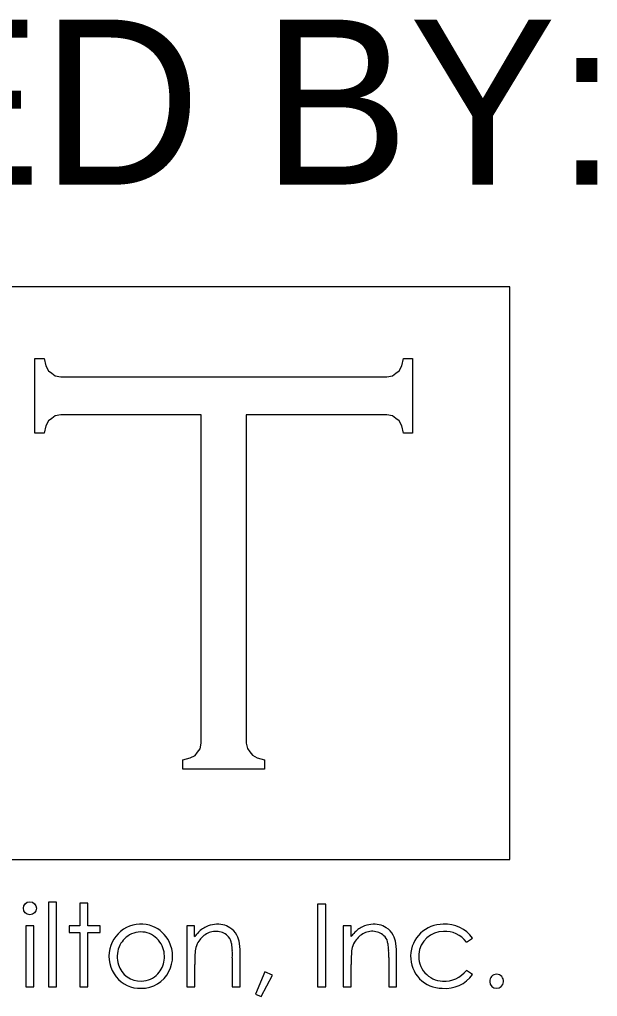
# Model space of a CAD drawing. Extents: x -7.1 to 34, y 0 to 22.
# Drawn here: x 5.027 to 5.517, y 1.056 to 1.884 of the extents above; entities that cross this region are included whole.
import ezdxf

# ---------------------------------------------------------------- set-up
doc = ezdxf.new("R2010")
doc.units = 0
for name, color, linetype in [('Default', 7, 'Continuous'), ('SH_Data', 7, 'Continuous'), ('SH_Text', 7, 'Continuous')]:
    doc.layers.add(name, color=color, linetype=linetype)

# ---------------------------------------------------------------- blocks, each defined once
blk = doc.blocks.new('A$C485D5FB4')
at = {"layer": 'Default'}
for p, q in [((0.5770511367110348, 0.31799738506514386), (0.43457550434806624, 0.31799738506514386)), ((0.5770511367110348, 0.17550071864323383), (0.5770511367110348, 0.31799738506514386)), ((0.45880363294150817, 0.2815794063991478), (0.45880363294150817, 0.30012905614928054)), ((0.45880363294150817, 0.30012905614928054), (0.46109060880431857, 0.30012905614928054)), ((0.46109060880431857, 0.30012905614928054), (0.4615189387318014, 0.29829909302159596)), ((0.5501048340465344, 0.2982967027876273), (0.5505360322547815, 0.3001271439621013)), ((0.5505360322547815, 0.3001271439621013), (0.552823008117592, 0.3001271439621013)), ((0.552823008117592, 0.3001271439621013), (0.552823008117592, 0.28157749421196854)), ((0.4615189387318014, 0.29829909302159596), (0.4621461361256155, 0.2970795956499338)), ((0.4621461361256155, 0.2970795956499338), (0.46298080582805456, 0.2964681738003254)), ((0.5486429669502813, 0.2964662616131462), (0.5494747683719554, 0.2970776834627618)), ((0.5494747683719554, 0.2970776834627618), (0.5501048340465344, 0.2982967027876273)), ((0.46298080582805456, 0.2964681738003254), (0.4638145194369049, 0.2958557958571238)), ((0.4638145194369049, 0.2958557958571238), (0.4652295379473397, 0.2955546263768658)), ((0.4652295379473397, 0.2955546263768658), (0.46722872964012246, 0.2955546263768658)), ((0.46722872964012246, 0.2955546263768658), (0.5443969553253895, 0.2955536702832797)), ((0.5443969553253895, 0.2955536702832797), (0.5463932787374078, 0.2955536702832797)), ((0.5463932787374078, 0.2955536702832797), (0.5478073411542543, 0.29585483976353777)), ((0.5478073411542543, 0.29585483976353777), (0.5486429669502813, 0.2964662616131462)), ((0.4621461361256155, 0.2846403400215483), (0.4615189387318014, 0.2834174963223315)), ((0.46298080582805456, 0.28524363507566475), (0.4621461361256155, 0.2846403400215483)), ((0.4638145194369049, 0.285846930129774), (0.46298080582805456, 0.28524363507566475)), ((0.4652333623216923, 0.28615192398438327), (0.4638145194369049, 0.285846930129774)), ((0.46723159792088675, 0.28615192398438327), (0.4652333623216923, 0.28615192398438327)), ((0.5002244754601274, 0.28615192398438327), (0.46723159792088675, 0.28615192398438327)), ((0.5002225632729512, 0.20640463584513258), (0.5002244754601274, 0.28615192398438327)), ((0.5114031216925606, 0.28615192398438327), (0.511401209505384, 0.20640463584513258)), ((0.5443931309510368, 0.2861509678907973), (0.5114031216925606, 0.28615192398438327)), ((0.5463932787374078, 0.2861509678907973), (0.5443931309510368, 0.2861509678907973)), ((0.5478073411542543, 0.285845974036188), (0.5463932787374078, 0.2861509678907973)), ((0.5486429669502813, 0.28524172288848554), (0.5478073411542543, 0.285845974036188)), ((0.5494747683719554, 0.28463842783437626), (0.5486429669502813, 0.28524172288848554)), ((0.5501048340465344, 0.28341606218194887), (0.5494747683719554, 0.28463842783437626)), ((0.4615189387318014, 0.2834174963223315), (0.46109060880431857, 0.2815794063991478)), ((0.5505360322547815, 0.28157749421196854), (0.5501048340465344, 0.28341606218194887)), ((0.46109060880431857, 0.2815794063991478), (0.45880363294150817, 0.2815794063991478)), ((0.552823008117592, 0.28157749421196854), (0.5505360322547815, 0.28157749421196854)), ((0.4999108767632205, 0.20300094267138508), (0.5002225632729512, 0.20440257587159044)), ((0.5002225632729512, 0.20440257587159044), (0.5002225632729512, 0.20640463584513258)), ((0.511401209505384, 0.20640463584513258), (0.511401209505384, 0.20445133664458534)), ((0.511401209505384, 0.20445133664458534), (0.5117109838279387, 0.20306117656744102)), ((0.4986736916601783, 0.20138132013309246), (0.49929132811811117, 0.20219113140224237)), ((0.49929132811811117, 0.20219113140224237), (0.4999108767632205, 0.20300094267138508)), ((0.5117109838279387, 0.20306117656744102), (0.5123305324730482, 0.20222746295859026)), ((0.5123305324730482, 0.20222746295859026), (0.5129491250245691, 0.2013937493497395)), ((0.4956466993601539, 0.20026651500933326), (0.49745849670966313, 0.20074360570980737)), ((0.4956466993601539, 0.19797762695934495), (0.4956466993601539, 0.20026651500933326)), ((0.49745849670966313, 0.20074360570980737), (0.4986736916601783, 0.20138132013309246)), ((0.5129491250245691, 0.2013937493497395), (0.5141633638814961, 0.20074360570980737)), ((0.5141633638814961, 0.20074360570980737), (0.5159761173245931, 0.20026651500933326)), ((0.5159761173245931, 0.20026651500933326), (0.5159761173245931, 0.19797762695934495)), ((0.5159761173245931, 0.19797762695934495), (0.4956466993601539, 0.19797762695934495)), ((0.43457550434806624, 0.17550071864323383), (0.5770511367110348, 0.17550071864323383)), ((0.46415512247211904, 0.16487869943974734), (0.462177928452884, 0.16487869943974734)), ((0.462177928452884, 0.16487869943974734), (0.462177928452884, 0.1437886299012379)), ((0.46415512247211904, 0.1437886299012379), (0.46415512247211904, 0.16487869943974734)), ((0.47195797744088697, 0.16464331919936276), (0.4699807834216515, 0.16464331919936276)), ((0.4699807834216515, 0.16464331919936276), (0.4699807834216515, 0.15899419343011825)), ((0.47195797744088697, 0.15899419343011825), (0.47195797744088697, 0.16464331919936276)), ((0.5312178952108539, 0.16436086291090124), (0.5291465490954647, 0.16436086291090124)), ((0.5291465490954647, 0.16436086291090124), (0.5291465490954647, 0.1437886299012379)), ((0.5312178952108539, 0.1437886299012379), (0.5312178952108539, 0.16436086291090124)), ((0.456543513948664, 0.15899419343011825), (0.456543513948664, 0.1437886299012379)), ((0.45852070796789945, 0.15899419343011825), (0.456543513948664, 0.15899419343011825)), ((0.45852070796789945, 0.1437886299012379), (0.45852070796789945, 0.15899419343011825)), ((0.4699807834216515, 0.15899419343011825), (0.4672974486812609, 0.15899419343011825)), ((0.4672974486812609, 0.15899419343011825), (0.4672974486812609, 0.157299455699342)), ((0.4750649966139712, 0.15899419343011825), (0.47195797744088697, 0.15899419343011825)), ((0.4750649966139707, 0.157299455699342), (0.4750649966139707, 0.15899419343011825)), ((0.4985618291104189, 0.15899419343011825), (0.4965846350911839, 0.15899419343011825)), ((0.49658463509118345, 0.15899419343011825), (0.49658463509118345, 0.1437886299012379)), ((0.4985618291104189, 0.15626966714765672), (0.4985618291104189, 0.15899419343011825)), ((0.5375025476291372, 0.15899419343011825), (0.5355253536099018, 0.15899419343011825)), ((0.5355253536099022, 0.15899419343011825), (0.5355253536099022, 0.1437886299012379)), ((0.5375025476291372, 0.15626966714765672), (0.5375025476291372, 0.15899419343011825)), ((0.4672974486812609, 0.157299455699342), (0.4699807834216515, 0.157299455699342)), ((0.4699807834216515, 0.157299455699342), (0.4699807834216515, 0.1437886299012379)), ((0.47195797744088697, 0.1437886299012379), (0.47195797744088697, 0.157299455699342)), ((0.4719579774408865, 0.157299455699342), (0.4750649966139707, 0.157299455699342)), ((0.5662086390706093, 0.15489857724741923), (0.5677606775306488, 0.15586363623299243)), ((0.5079299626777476, 0.15104128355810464), (0.5079299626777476, 0.1437886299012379)), ((0.509907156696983, 0.1437886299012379), (0.509907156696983, 0.1516076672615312)), ((0.5468706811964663, 0.15104128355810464), (0.5468706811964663, 0.1437886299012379)), ((0.5488478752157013, 0.1437886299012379), (0.5488478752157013, 0.1516076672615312)), ((0.4985618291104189, 0.1437886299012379), (0.4985618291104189, 0.14936419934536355)), ((0.5375025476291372, 0.1437886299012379), (0.5375025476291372, 0.14936419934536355)), ((0.5160535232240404, 0.14755471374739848), (0.5137114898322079, 0.14197325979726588)), ((0.5151002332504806, 0.14138775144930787), (0.5179483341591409, 0.14666173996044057)), ((0.5179483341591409, 0.14666173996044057), (0.5160535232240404, 0.14755471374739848)), ((0.5677606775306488, 0.1468632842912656), (0.5662086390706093, 0.1478842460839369)), ((0.456543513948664, 0.1437886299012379), (0.45852070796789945, 0.1437886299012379)), ((0.462177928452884, 0.1437886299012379), (0.46415512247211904, 0.1437886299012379)), ((0.46998078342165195, 0.1437886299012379), (0.47195797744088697, 0.1437886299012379)), ((0.49658463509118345, 0.1437886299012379), (0.4985618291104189, 0.1437886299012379)), ((0.5079299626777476, 0.1437886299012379), (0.509907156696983, 0.1437886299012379)), ((0.5291465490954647, 0.1437886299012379), (0.5312178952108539, 0.1437886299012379)), ((0.5355253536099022, 0.1437886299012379), (0.5375025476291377, 0.1437886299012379)), ((0.5468706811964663, 0.1437886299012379), (0.5488478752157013, 0.1437886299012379)), ((0.5137114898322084, 0.14197325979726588), (0.5151002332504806, 0.14138775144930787))]:
    blk.add_line(p, q, dxfattribs=at)
blk.add_circle((0.4575321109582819, 0.16333022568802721), 0.0016267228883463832, dxfattribs=at)
for centre, radius, start, end in [((0.4853991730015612, 0.15133184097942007), 0.008174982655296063, 117.83813038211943, 166.58268772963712), ((0.4851773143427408, 0.150992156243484), 0.008379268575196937, 69.47275116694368, 115.41130204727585), ((0.4850442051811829, 0.15141929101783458), 0.00803062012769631, 26.935871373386, 67.51437913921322), ((0.503802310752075, 0.15331777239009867), 0.005913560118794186, 113.76104633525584, 140.35997026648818), ((0.5046544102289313, 0.15138224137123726), 0.00802835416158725, 98.15674732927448, 113.76104633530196), ((0.5042992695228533, 0.15385999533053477), 0.005525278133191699, 76.59644913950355, 98.15674732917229), ((0.504232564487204, 0.15358007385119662), 0.005813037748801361, 57.92512053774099, 76.59644913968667), ((0.504726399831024, 0.15436808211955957), 0.00488307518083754, 27.71095633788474, 57.925120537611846), ((0.5427430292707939, 0.15331777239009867), 0.005913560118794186, 113.76104633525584, 140.35997026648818), ((0.5435951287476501, 0.1513822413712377), 0.008028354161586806, 98.1567473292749, 113.76104633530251), ((0.5432399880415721, 0.15385999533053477), 0.005525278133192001, 76.5964491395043, 98.15674732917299), ((0.5431732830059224, 0.15358007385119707), 0.005813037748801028, 57.92512053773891, 76.59644913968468), ((0.5436671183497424, 0.15436808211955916), 0.0048830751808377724, 27.710956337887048, 57.925120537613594), ((0.560424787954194, 0.1512600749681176), 0.008105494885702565, 89.6496223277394, 178.14991282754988), ((0.5610755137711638, 0.15128488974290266), 0.00810285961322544, 34.407697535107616, 94.25473901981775), ((0.4856161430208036, 0.15121053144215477), 0.006392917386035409, 120.97651271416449, 156.85420853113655), ((0.4851648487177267, 0.15171368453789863), 0.005730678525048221, 73.81314840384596, 119.69701426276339), ((0.4848775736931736, 0.15134798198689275), 0.006164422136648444, 30.347738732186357, 72.19623633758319), ((0.41384967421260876, 0.22783898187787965), 0.11089777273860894, 319.80710567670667, 320.35997026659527), ((0.504669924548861, 0.15167049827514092), 0.006167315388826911, 121.18687709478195, 148.88587500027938), ((0.5038122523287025, 0.15308741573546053), 0.004511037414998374, 82.80606502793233, 121.18687709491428), ((0.503832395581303, 0.1532470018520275), 0.004350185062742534, 42.94748890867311, 82.80606502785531), ((0.5050784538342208, 0.1544068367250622), 0.002647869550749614, 3.065735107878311, 42.94748890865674), ((0.5035347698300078, 0.15374217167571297), 0.006229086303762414, 7.681610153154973, 27.71095633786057), ((0.45279039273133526, 0.22783898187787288), 0.11089777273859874, 319.80710567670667, 320.3599702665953), ((0.5436106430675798, 0.15167049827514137), 0.00616731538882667, 121.18687709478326, 148.8858750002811), ((0.5427529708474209, 0.15308741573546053), 0.004511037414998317, 82.80606502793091, 121.18687709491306), ((0.5427731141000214, 0.1532470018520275), 0.004350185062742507, 42.94748890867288, 82.80606502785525), ((0.5440191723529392, 0.1544068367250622), 0.002647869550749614, 3.065735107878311, 42.94748890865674), ((0.5424754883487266, 0.15374217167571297), 0.006229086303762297, 7.681610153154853, 27.71095633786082), ((0.5605186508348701, 0.15139860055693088), 0.00618004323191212, 89.97765983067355, 174.95201009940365), ((0.5609449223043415, 0.15110309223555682), 0.006489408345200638, 35.7940760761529, 93.74499377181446), ((0.4853065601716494, 0.15136656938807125), 0.008076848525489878, 166.66987428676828, 218.87356630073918), ((0.48586893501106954, 0.15128099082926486), 0.006599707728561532, 158.27946388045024, 197.55316616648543), ((0.48473014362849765, 0.15129983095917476), 0.006316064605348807, 352.04917323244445, 30.048965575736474), ((0.4847640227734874, 0.15137887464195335), 0.008299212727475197, 333.1325407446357, 26.308383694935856), ((0.5034157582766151, 0.15242748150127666), 0.004702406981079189, 148.88587500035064, 171.54231085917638), ((0.5262656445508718, 0.15554158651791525), 0.018569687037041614, 183.06573510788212, 188.48933188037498), ((0.487709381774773, 0.1516076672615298), 0.02219777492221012, 3.712165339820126e-12, 7.681610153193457), ((0.5423564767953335, 0.1524274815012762), 0.004702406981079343, 148.8858750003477, 171.5423108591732), ((0.5652063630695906, 0.1555415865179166), 0.01856968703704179, 183.06573510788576, 188.4893318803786), ((0.5266501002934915, 0.15160766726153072), 0.02219777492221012, 1.6013262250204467e-12, 7.681610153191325), ((0.5483690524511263, 0.14936419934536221), 0.04980722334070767, 177.6107871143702, 179.99999999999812), ((0.5145182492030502, 0.15077658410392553), 0.015926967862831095, 171.54231085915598, 177.6107871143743), ((0.5012294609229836, 0.1518046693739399), 0.006743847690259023, 353.50033704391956, 8.489331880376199), ((0.5873097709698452, 0.14936419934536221), 0.04980722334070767, 177.6107871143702, 179.99999999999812), ((0.5534589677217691, 0.15077658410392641), 0.01592696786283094, 171.5423108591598, 177.61078711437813), ((0.5401701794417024, 0.1518046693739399), 0.006743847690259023, 353.50033704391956, 8.489331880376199), ((0.5602202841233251, 0.15132065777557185), 0.007899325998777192, 178.54122084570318, 269.89906723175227), ((0.5605221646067, 0.15139452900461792), 0.00618390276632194, 174.91729684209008, 267.9867722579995), ((0.48508827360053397, 0.1509569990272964), 0.0057581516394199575, 196.82213436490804, 272.3619376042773), ((0.48475662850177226, 0.15123420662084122), 0.006281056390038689, 317.97571827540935, 352.60863448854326), ((0.48490921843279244, 0.15085234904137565), 0.007446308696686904, 217.71188984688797, 272.4510506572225), ((0.48534406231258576, 0.15104128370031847), 0.00762931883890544, 269.12583752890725, 333.4255296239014), ((0.485233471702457, 0.15092039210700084), 0.005717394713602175, 270.92306606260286, 317.11285187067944), ((0.5610040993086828, 0.15168150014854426), 0.008298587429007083, 264.4837250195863, 324.50677064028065), ((0.5608632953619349, 0.15184204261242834), 0.006651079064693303, 265.1842257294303, 323.4830324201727), ((0.5737386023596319, 0.14517075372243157), 0.0017249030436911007, 90.17110766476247, 183.89420987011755), ((0.5737334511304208, 0.14517515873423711), 0.00172049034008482, 355.27589379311, 89.99999999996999), ((0.5737472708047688, 0.1451438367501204), 0.0017319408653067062, 182.986289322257, 269.2618681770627), ((0.5737240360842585, 0.14513934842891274), 0.0017273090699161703, 270.03061763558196, 356.4855161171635)]:
    blk.add_arc(centre, radius, start, end, dxfattribs=at)

msp = doc.modelspace()

# ---------------------------------------------------------------- block references
at = {"layer": 'SH_Data', "xscale": 3.407655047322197, "yscale": 3.407655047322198, "rotation": 0.001699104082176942}
msp.add_blockref('A$C485D5FB4', (3.476413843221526, 0.5736659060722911), dxfattribs=at)

# ---------------------------------------------------------------- texts
at = {"layer": 'SH_Text'}
msp.add_text('PLAN PREPARED BY:', height=0.13999999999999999, dxfattribs=at).set_placement((3.609394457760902, 1.7439246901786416))

doc.saveas('drawing.dxf')
